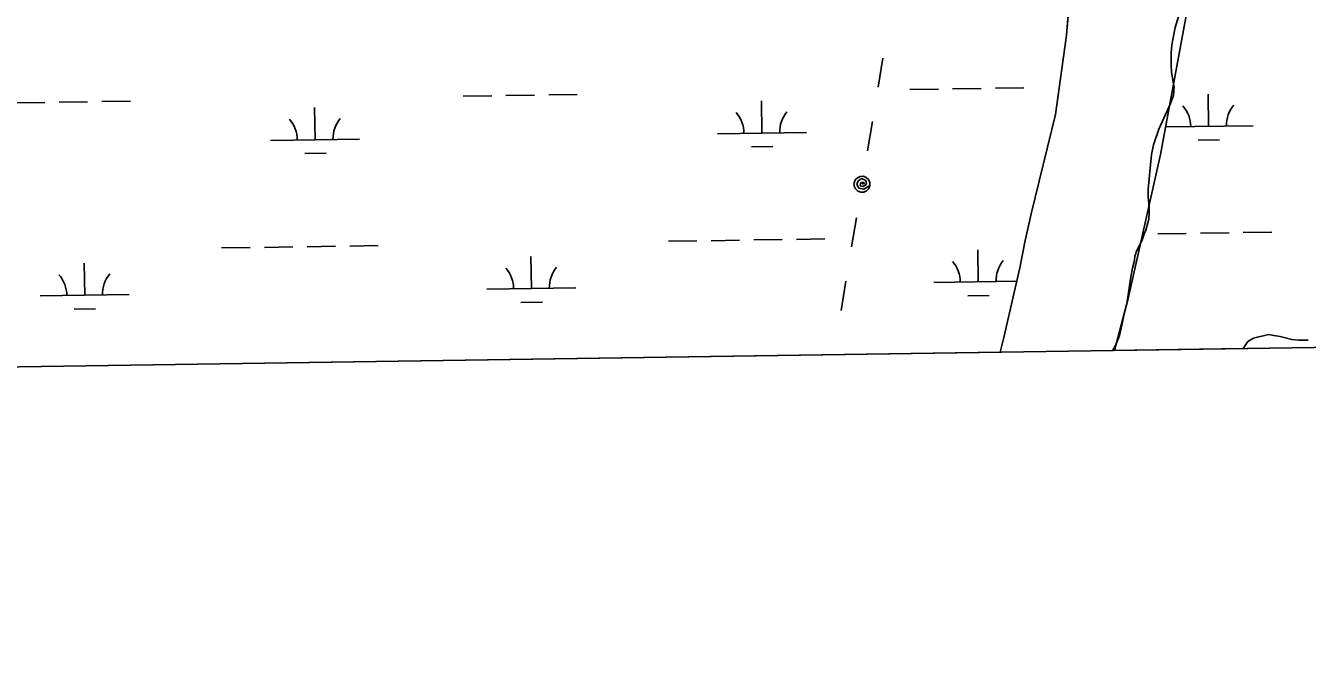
# Model space of a CAD drawing. Extents: x 3807117 to 3845308, y 337856 to 363736.
# Drawn here: x 3834429 to 3835869, y 343281 to 344010 of the extents above; entities that cross this region are included whole.
import ezdxf

# ---------------------------------------------------------------- set-up
doc = ezdxf.new("R2010")
doc.units = 0
for name, color, linetype in [('V-GRID-FRAM', 7, 'Continuous'), ('V-SITE-VEGE', 7, 'Continuous'), ('V-TOPO-SHOR', 7, 'Continuous'), ('V-UTIL-LINE', 7, 'Continuous'), ('V-WETL-SWMP', 7, 'Continuous')]:
    doc.layers.add(name, color=color, linetype=linetype)

msp = doc.modelspace()

# ---------------------------------------------------------------- linework, layer by layer
at = {"layer": 'V-GRID-FRAM'}
msp.add_lwpolyline([(3811100.6, 361461.9), (3842914.2, 361938.5), (3843194.5, 343758.3), (3811365, 343281.4), (3811100.6, 361461.9)], dxfattribs=at)
at = {"layer": 'V-SITE-VEGE'}
for p, q in [((3835720.1, 344008.3), (3835723.7, 344020.7)), ((3835716.4, 343988.9), (3835720.1, 344008.3)), ((3835715.5, 343979.2), (3835716.4, 343988.9)), ((3835715.5, 343966.3), (3835715.5, 343979.2)), ((3835716, 343958), (3835715.5, 343966.3)), ((3835718.3, 343945.1), (3835716, 343958)), ((3835718.8, 343941.9), (3835718.3, 343945.1)), ((3835718.3, 343931.8), (3835718.8, 343941.9)), ((3835701.8, 343894), (3835714.7, 343923)), ((3835714.7, 343923), (3835718.3, 343931.8)), ((3835695.8, 343876.4), (3835701.8, 343894)), ((3835693.6, 343865.4), (3835695.8, 343876.4)), ((3835691.7, 343846.5), (3835693.6, 343865.4)), ((3835690.4, 343834), (3835691.7, 343846.5)), ((3835689.9, 343827.1), (3835690.4, 343834)), ((3835689.9, 343817.4), (3835689.9, 343827.1)), ((3835690.9, 343806.4), (3835689.9, 343817.4)), ((3835690.9, 343799.9), (3835690.9, 343806.4)), ((3835687.2, 343780.6), (3835690.4, 343793)), ((3835690.4, 343793), (3835690.9, 343799.9)), ((3835683.1, 343769.5), (3835685.4, 343776.4)), ((3835685.4, 343776.4), (3835687.2, 343780.6)), ((3835676.2, 343756.1), (3835679, 343761.2)), ((3835679, 343761.2), (3835683.1, 343769.5)), ((3835672.1, 343737.7), (3835674.4, 343746.4)), ((3835674.4, 343746.4), (3835674.8, 343751.5)), ((3835674.8, 343751.5), (3835675.7, 343753.8)), ((3835675.7, 343753.8), (3835676.2, 343756.1)), ((3835670.3, 343728), (3835672.1, 343737.7)), ((3835665.7, 343697.6), (3835670.3, 343728)), ((3835661.6, 343681.4), (3835665.7, 343697.6)), ((3835657.5, 343662.1), (3835660.2, 343673.6)), ((3835660.2, 343673.6), (3835661.6, 343681.4)), ((3835652.4, 343649.6), (3835656.5, 343659.3)), ((3835656.5, 343659.3), (3835657.5, 343662.1)), ((3835808.2, 343659.1), (3835801.7, 343655.4)), ((3835824.8, 343663.2), (3835808.2, 343659.1)), ((3835830.8, 343662.3), (3835824.8, 343663.2)), ((3835838.1, 343661), (3835830.8, 343662.3)), ((3835851, 343657.7), (3835838.1, 343661)), ((3835649.6, 343645.2), (3835652.4, 343649.6)), ((3835796.5, 343647.4), (3835649.6, 343645.2)), ((3835801.7, 343655.4), (3835796.5, 343647.4)), ((3835858.9, 343656.8), (3835851, 343657.7)), ((3835869.5, 343656.9), (3835858.9, 343656.8))]:
    msp.add_line(p, q, dxfattribs=at)
at = {"layer": 'V-TOPO-SHOR'}
for points in [[(3835604.5, 344077.5), (3835598, 343999.5), (3835585.8, 343910.6), (3835558.4, 343798.9), (3835554.7, 343781.9), (3835551.7, 343768.8), (3835545.6, 343738), (3835527.6, 343659.8), (3835523.3, 343643.3)], [(3835735.8, 344040.2), (3835703.7, 343865.5), (3835667.3, 343703.9), (3835651.8, 343645.3)]]:
    msp.add_lwpolyline(points, dxfattribs=at)
at = {"layer": 'V-UTIL-LINE'}
for points in [[(3835391.8, 343973.8), (3835386.4, 343941)], [(3835380, 343902.5), (3835374.5, 343869.7)], [(3835368.3, 343832.1), (3835370.9, 343833.3), (3835368.9, 343834.5), (3835366.4, 343833.3), (3835366.3, 343830.3), (3835369.6, 343829.6), (3835373.5, 343832.3), (3835372.4, 343836.4), (3835367.9, 343838.4), (3835364.1, 343835.9), (3835362.4, 343831.8), (3835364.8, 343827.6), (3835370.2, 343826.4), (3835377.2, 343830.6), (3835377.1, 343834.1), (3835375.6, 343837.3), (3835373.1, 343839.8), (3835369.8, 343841), (3835366.3, 343840.9), (3835363.1, 343839.4), (3835360.7, 343836.9), (3835359.4, 343833.6), (3835359.5, 343830.1), (3835361, 343826.9), (3835363.5, 343824.5), (3835366.8, 343823.2), (3835370.3, 343823.3), (3835373.5, 343824.8), (3835375.9, 343827.4), (3835377.2, 343830.6)], [(3835362.1, 343794.5), (3835356.6, 343761.7)], [(3835350.2, 343723.2), (3835344.8, 343690.4)]]:
    msp.add_lwpolyline(points, dxfattribs=at)
at = {"layer": 'V-WETL-SWMP'}
for p, q in [((3835598, 343999.5), (3835604.5, 344077.5)), ((3835735.8, 344040.2), (3835703.7, 343865.5)), ((3835585.8, 343910.6), (3835598, 343999.5)), ((3835016.3, 343932.5), (3835048.3, 343933)), ((3835422.1, 343938.6), (3835454.1, 343939.1)), ((3835470.1, 343939.3), (3835502.1, 343939.8)), ((3835518.1, 343940), (3835550.1, 343940.5)), ((3835757.6, 343897.2), (3835757.1, 343933.2)), ((3834418.4, 343923.6), (3834450.4, 343924)), ((3834466.4, 343924.3), (3834498.4, 343924.8)), ((3834514.4, 343925), (3834546.4, 343925.5)), ((3834753.9, 343882.2), (3834753.4, 343918.2)), ((3834920.3, 343931.1), (3834952.3, 343931.6)), ((3834968.3, 343931.8), (3835000.3, 343932.3)), ((3835255.8, 343889.7), (3835255.3, 343925.7)), ((3835558.4, 343798.9), (3835585.8, 343910.6)), ((3835205.8, 343888.9), (3835305.8, 343890.4)), ((3835709.4, 343896.5), (3835807.6, 343897.9)), ((3834703.9, 343881.4), (3834803.9, 343882.9)), ((3835745.9, 343881.6), (3835769.9, 343881.9)), ((3834742.2, 343866.5), (3834766.2, 343866.9)), ((3835244, 343874.1), (3835268, 343874.4)), ((3835703.7, 343865.5), (3835667.3, 343703.9)), ((3835551.7, 343768.8), (3835558.4, 343798.9)), ((3835683.5, 343776), (3835684.6, 343776)), ((3835700.6, 343776.3), (3835732.6, 343776.7)), ((3835748.6, 343777), (3835780.6, 343777.5)), ((3835796.6, 343777.7), (3835828.6, 343778.2)), ((3834648.9, 343760.5), (3834680.9, 343761)), ((3834696.9, 343761.2), (3834728.9, 343761.7)), ((3834744.9, 343761.9), (3834776.9, 343762.4)), ((3834792.9, 343762.7), (3834824.9, 343763.1)), ((3835150.8, 343768), (3835182.8, 343768.5)), ((3835198.8, 343768.7), (3835230.7, 343769.2)), ((3835246.7, 343769.5), (3835278.7, 343769.9)), ((3835294.7, 343770.2), (3835326.7, 343770.7)), ((3835545.6, 343738), (3835551.7, 343768.8)), ((3834996.9, 343715), (3834996.4, 343751)), ((3835498.8, 343722.5), (3835498.3, 343758.5)), ((3834495.1, 343707.4), (3834494.6, 343743.4)), ((3835527.6, 343659.8), (3835545.6, 343738)), ((3835651.8, 343645.3), (3841889.9, 343738.7)), ((3835448.8, 343721.7), (3835542.2, 343723.1)), ((3834445.1, 343706.7), (3834545.1, 343708.2)), ((3834946.9, 343714.2), (3835046.9, 343715.7)), ((3835487, 343706.9), (3835511, 343707.2)), ((3835667.3, 343703.9), (3835651.8, 343645.3)), ((3834483.3, 343691.8), (3834507.3, 343692.2)), ((3834985.2, 343699.4), (3835009.2, 343699.7)), ((3835523.3, 343643.3), (3835527.6, 343659.8)), ((3833414.8, 343611.8), (3835523.3, 343643.3))]:
    msp.add_line(p, q, dxfattribs=at)
for centre, start, end in [((3835702.4, 343896.8), 0.0865, 41.6302), ((3835812.9, 343898.5), 140.0865, 181.6302), ((3834698.7, 343881.8), 0.0865, 41.6302), ((3834809.2, 343883.5), 140.0865, 181.6302), ((3835200.5, 343889.3), 0.0865, 41.6302), ((3835311, 343891), 140.0865, 181.6302), ((3835443.5, 343722.1), 0.0865, 41.6302), ((3835554, 343723.8), 140.0865, 181.6302), ((3834550.3, 343708.7), 140.0865, 181.6302), ((3834941.7, 343714.6), 0.0865, 41.6302), ((3835052.2, 343716.3), 140.0865, 181.6302), ((3834439.8, 343707.1), 0.0865, 41.6302)]:
    msp.add_arc(centre, 35.2, start, end, dxfattribs=at)

doc.saveas('drawing.dxf')
